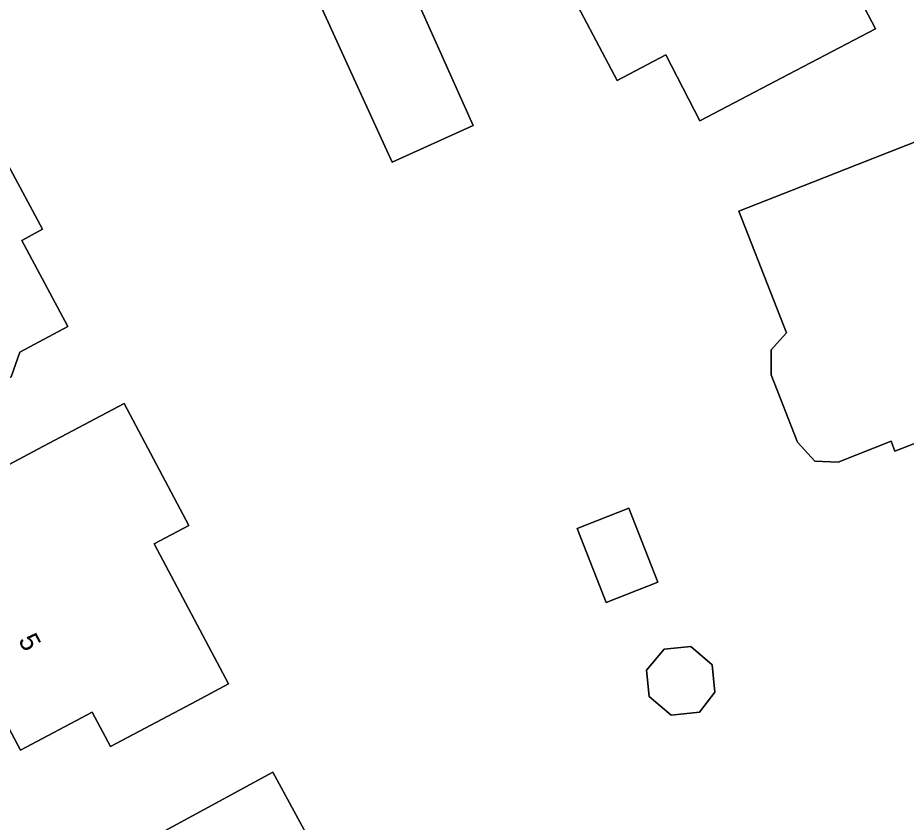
# Model space of a CAD drawing. Extents: x 157320 to 158835, y 386650 to 388491.
# Drawn here: x 158128.79 to 158174.2, y 387061.67 to 387102.76 of the extents above; entities that cross this region are included whole.
import ezdxf

# ---------------------------------------------------------------- set-up
doc = ezdxf.new("R2010")
doc.units = 0
for name, color, linetype in [('IMGEO_Erf', 7, 'Continuous'), ('IMGEO_Pand', 7, 'Continuous'), ('IMGEO_Pand_nummerreeks', 7, 'Continuous')]:
    doc.layers.add(name, color=color, linetype=linetype)

msp = doc.modelspace()

# ---------------------------------------------------------------- linework, layer by layer
at = {"layer": 'IMGEO_Erf'}
for points in [[(158156.646, 387104.817), (158159.193, 387106.165), (158157.022, 387110.391), (158163.245, 387113.645), (158167.675, 387115.962), (158169.699, 387112.106), (158169.168, 387111.828), (158170.84, 387108.641), (158171.371, 387108.919), (158171.617, 387108.433), (158169.847, 387107.506), (158172.627, 387102.197), (158168.198, 387099.877), (158163.648, 387097.494), (158161.914, 387100.868), (158159.432, 387099.554)], [(158147.924, 387095.379), (158146.075, 387099.437), (158142.7, 387106.844), (158151.639, 387111.524), (158153.738, 387107.432), (158148.671, 387104.843), (158150.246, 387101.329), (158152.07, 387097.26)], [(158122.885, 387082.437), (158120.455, 387086.96), (158118.767, 387090.102), (158117.709, 387089.533), (158115.682, 387093.315), (158120.085, 387095.685), (158126.261, 387099.008), (158130.061, 387091.957), (158128.994, 387091.385), (158131.351, 387086.985), (158128.898, 387085.68), (158128.458, 387084.426), (158126.627, 387083.433), (158125.346, 387083.769)], [(158139.564, 387068.735), (158137.945, 387067.877), (158133.527, 387065.534), (158132.595, 387067.291), (158128.932, 387065.349), (158124.469, 387073.747), (158127.117, 387075.151), (158125.405, 387078.382), (158129.823, 387080.724), (158134.232, 387083.061), (158137.535, 387076.829), (158135.77, 387075.893)], [(158157.387, 387076.669), (158160.023, 387077.704), (158161.506, 387073.929), (158158.869, 387072.894)], [(158163.193, 387070.639), (158164.283, 387069.716), (158164.416, 387068.317), (158163.643, 387067.286), (158162.183, 387067.141), (158161.058, 387068.092), (158160.931, 387069.427), (158161.836, 387070.504)], [(158141.829, 387064.233), (158148.274, 387052.38), (158144.76, 387050.469), (158140.367, 387048.08), (158136.831, 387054.593), (158137.546, 387054.984), (158134.795, 387060.057), (158134.075, 387059.672), (158133.93, 387059.937), (158138.323, 387062.326)]]:
    msp.add_lwpolyline(points, close=True, dxfattribs=at)
msp.add_lwpolyline([(158174.85, 387081.097), (158173.629, 387080.617), (158173.428, 387081.129), (158170.729, 387080.069), (158169.53, 387080.113), (158168.643, 387081.085), (158167.293, 387084.52), (158167.293, 387085.804), (158168.089, 387086.675), (158165.649, 387092.885), (158168.909, 387094.166), (158171.716, 387095.269), (158176.369, 387097.096)], dxfattribs=at)
at = {"layer": 'IMGEO_Pand'}
for points in [[(158169.847, 387107.506), (158171.617, 387108.433), (158171.371, 387108.919), (158170.84, 387108.641), (158169.168, 387111.828), (158169.699, 387112.106), (158167.675, 387115.962), (158163.245, 387113.645), (158157.022, 387110.391), (158159.193, 387106.165), (158156.646, 387104.817), (158159.432, 387099.554), (158161.914, 387100.868), (158163.648, 387097.494), (158168.198, 387099.877), (158172.627, 387102.197)], [(158153.738, 387107.432), (158151.639, 387111.524), (158142.7, 387106.844), (158146.075, 387099.437), (158147.924, 387095.379), (158152.07, 387097.26), (158150.246, 387101.329), (158148.671, 387104.843)], [(158120.455, 387086.96), (158122.885, 387082.437), (158125.346, 387083.769), (158126.627, 387083.433), (158128.458, 387084.426), (158128.898, 387085.68), (158131.351, 387086.985), (158128.994, 387091.385), (158130.061, 387091.957), (158126.261, 387099.008), (158120.085, 387095.685), (158115.682, 387093.315), (158117.709, 387089.533), (158118.767, 387090.102)], [(158137.945, 387067.877), (158139.564, 387068.735), (158135.77, 387075.893), (158137.535, 387076.829), (158134.232, 387083.061), (158129.823, 387080.724), (158125.405, 387078.382), (158127.117, 387075.151), (158124.469, 387073.747), (158128.932, 387065.349), (158132.595, 387067.291), (158133.527, 387065.534)], [(158158.869, 387072.894), (158161.506, 387073.929), (158160.023, 387077.704), (158157.387, 387076.669)], [(158161.836, 387070.504), (158160.931, 387069.427), (158161.058, 387068.092), (158162.183, 387067.141), (158163.643, 387067.286), (158164.416, 387068.317), (158164.283, 387069.716), (158163.193, 387070.639)], [(158134.075, 387059.672), (158134.795, 387060.057), (158137.546, 387054.984), (158136.831, 387054.593), (158140.367, 387048.08), (158144.76, 387050.469), (158148.274, 387052.38), (158141.829, 387064.233), (158138.323, 387062.326), (158133.93, 387059.937)]]:
    msp.add_lwpolyline(points, close=True, dxfattribs=at)
msp.add_lwpolyline([(158176.369, 387097.096), (158171.716, 387095.269), (158168.909, 387094.166), (158165.649, 387092.885), (158168.089, 387086.675), (158167.293, 387085.804), (158167.293, 387084.52), (158168.643, 387081.085), (158169.53, 387080.113), (158170.729, 387080.069), (158173.428, 387081.129), (158173.629, 387080.617), (158174.85, 387081.097)], dxfattribs=at)

# ---------------------------------------------------------------- texts
at = {"layer": 'IMGEO_Pand_nummerreeks'}
msp.add_text('5', height=1, rotation=297.9878, dxfattribs=at).set_placement((158128.796, 387070.974))

doc.saveas('drawing.dxf')
